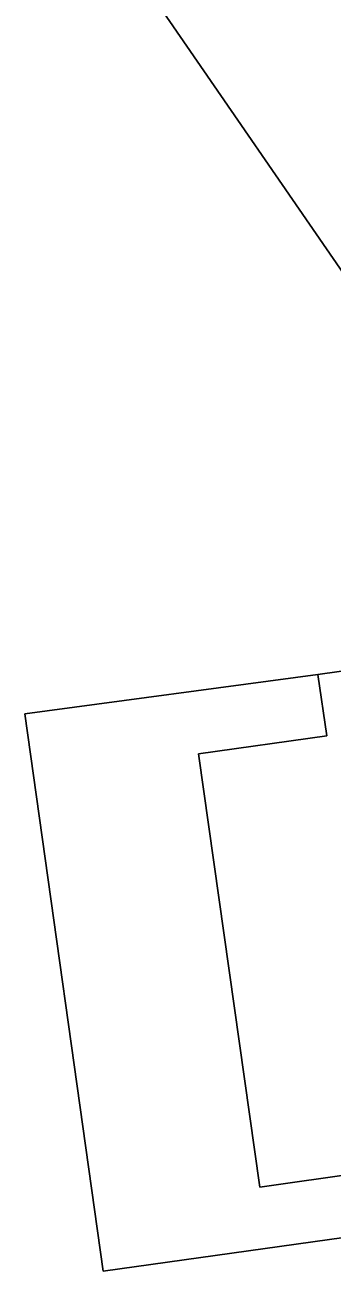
# Model space of a CAD drawing. Extents: x -263587 to -261993, y -1238795 to -1236748.
# Drawn here: x -262831.06 to -262822.15, y -1237235.26 to -1237199.08 of the extents above; entities that cross this region are included whole.
import ezdxf

# ---------------------------------------------------------------- set-up
doc = ezdxf.new("R2010")
doc.units = 0
doc.layers.add('Vrstva 1', color=7, linetype='Continuous')

msp = doc.modelspace()

# ---------------------------------------------------------------- linework, layer by layer
at = {"layer": 'Vrstva 1'}
for p, q in [((-262814.58, -1237216.81), (-262829.77, -1237194.74)), ((-262829.77, -1237194.74), (-262814.58, -1237216.81)), ((-262822.56, -1237217.94), (-262814.58, -1237216.81)), ((-262814.58, -1237216.81), (-262822.56, -1237217.94)), ((-262831.06, -1237219.08), (-262822.56, -1237217.94)), ((-262822.56, -1237217.94), (-262831.06, -1237219.08)), ((-262822.3, -1237219.72), (-262822.56, -1237217.94)), ((-262828.79, -1237235.26), (-262831.06, -1237219.08)), ((-262831.06, -1237219.08), (-262828.79, -1237235.26)), ((-262826.02, -1237220.24), (-262822.3, -1237219.72)), ((-262824.24, -1237232.82), (-262826.02, -1237220.24)), ((-262820.53, -1237232.29), (-262824.24, -1237232.82)), ((-262820.28, -1237234.07), (-262828.79, -1237235.26)), ((-262828.79, -1237235.26), (-262820.28, -1237234.07))]:
    msp.add_line(p, q, dxfattribs=at)

doc.saveas('drawing.dxf')
